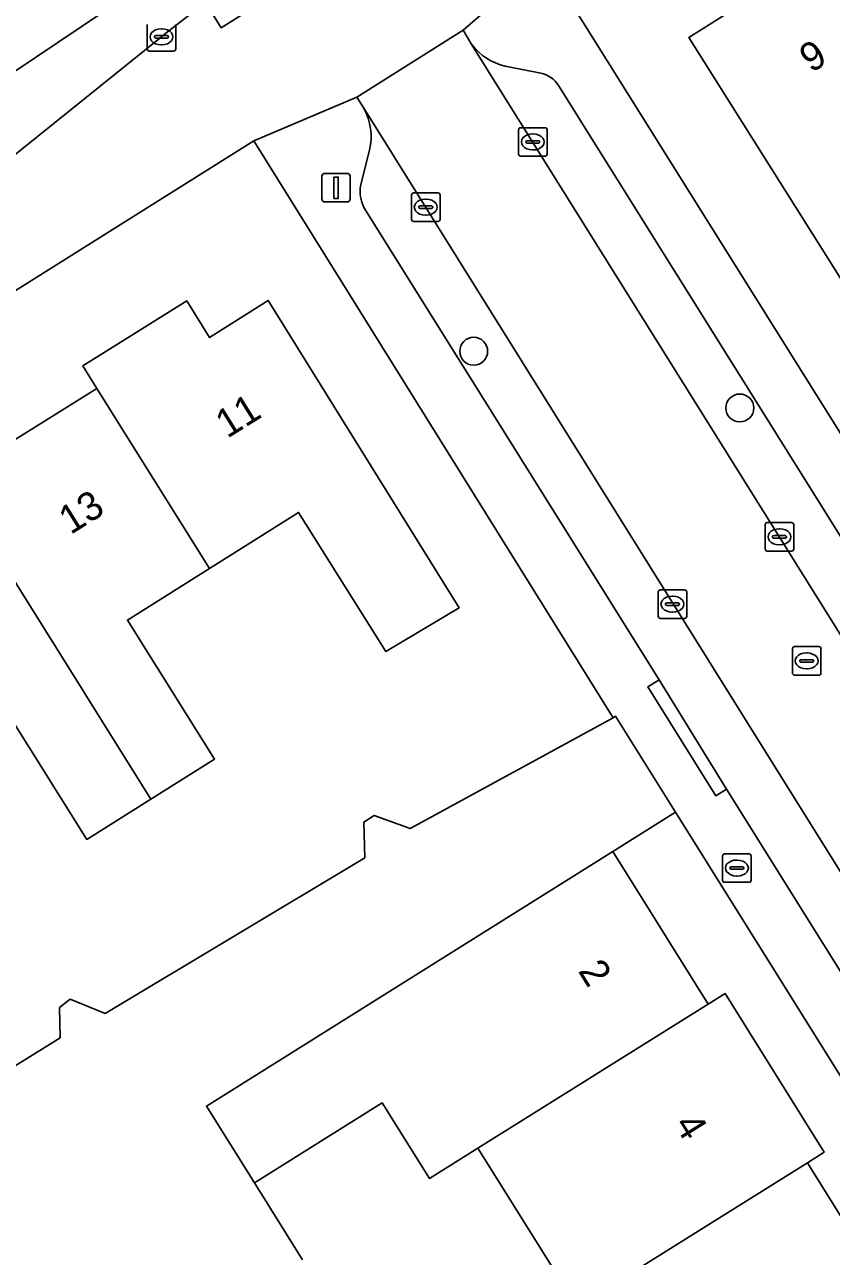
# Model space of a CAD drawing. Extents: x 159664 to 160323, y 385312 to 386115.
# Drawn here: x 159729.14 to 159757.41, y 385878.7 to 385921.86 of the extents above; entities that cross this region are included whole.
import ezdxf

# ---------------------------------------------------------------- set-up
doc = ezdxf.new("R2010")
doc.units = 0
for name, color, linetype in [('IMGEO_Boom', 7, 'Continuous'), ('IMGEO_Brandkraan', 7, 'Continuous'), ('IMGEO_Erf', 7, 'Continuous'), ('IMGEO_Kolk', 7, 'Continuous'), ('IMGEO_Lichtmast', 7, 'Continuous'), ('IMGEO_Pand', 7, 'Continuous'), ('IMGEO_Pand_nummerreeks', 7, 'Continuous'), ('IMGEO_Parkeervlak_open', 7, 'Continuous'), ('IMGEO_Rijbaan_lokaal_gesloten', 7, 'Continuous'), ('IMGEO_Rijbaan_lokaal_open', 7, 'Continuous'), ('IMGEO_Rijbaan_regionaal_gesloten', 7, 'Continuous'), ('IMGEO_Rioolput', 7, 'Continuous'), ('IMGEO_Voetpad_open', 7, 'Continuous')]:
    doc.layers.add(name, color=color, linetype=linetype)

msp = doc.modelspace()

# ---------------------------------------------------------------- linework, layer by layer
at = {"layer": 'IMGEO_Boom'}
for centre in [(159744.878, 385910.418), (159754.204, 385908.43)]:
    msp.add_circle(centre, 0.489, dxfattribs=at)
at = {"layer": 'IMGEO_Brandkraan'}
for p, q in [((159753.601, 385891.883), (159753.601, 385892.735)), ((159753.676, 385892.809), (159754.528, 385892.809)), ((159754.602, 385892.735), (159754.602, 385891.883)), ((159753.86, 385892.303), (159753.86, 385892.315)), ((159754.298, 385892.266), (159753.9, 385892.266)), ((159753.903, 385892.352), (159754.301, 385892.352)), ((159754.089, 385892.589), (159754.114, 385892.589)), ((159754.344, 385892.315), (159754.344, 385892.303)), ((159754.528, 385891.809), (159753.676, 385891.809)), ((159754.112, 385892.029), (159754.087, 385892.029))]:
    msp.add_line(p, q, dxfattribs=at)
for points in [[(159753.601, 385891.883), (159753.601, 385892.735)], [(159753.676, 385892.809), (159754.528, 385892.809)], [(159754.602, 385892.735), (159754.602, 385891.883)], [(159754.528, 385891.809), (159753.676, 385891.809)]]:
    msp.add_lwpolyline(points, dxfattribs=at)
for centre, radius, start, end in [((159753.678, 385892.733), 0.0765, 91.552, 178.448), ((159753.678, 385892.733), 0.0765, 91.552, 178.448), ((159754.526, 385892.733), 0.0765, 1.552, 88.448), ((159754.526, 385892.733), 0.0765, 1.552, 88.448), ((159753.9, 385892.312), 0.0403, 85.8775, 175.7526), ((159753.897, 385892.302), 0.0366, 178.938, 274.7102), ((159754.301, 385892.309), 0.043, 264.8664, 352.4533), ((159754.305, 385892.314), 0.0386, 1.7309, 96.639), ((159753.678, 385891.885), 0.0765, 181.552, 268.448), ((159753.678, 385891.885), 0.0765, 181.552, 268.448), ((159754.526, 385891.885), 0.0765, 271.552, 358.448), ((159754.526, 385891.885), 0.0765, 271.552, 358.448)]:
    msp.add_arc(centre, radius, start, end, dxfattribs=at)
for centre, major_axis, ratio, start_param, end_param in [((159754.088, 385892.309), (-0.387, 0.002), 0.722429, 4.712389, 7.853982), ((159754.113, 385892.309), (-0.39, 0.002), 0.717154, 1.570796, 4.712389)]:
    msp.add_ellipse(centre, major_axis=major_axis, ratio=ratio, start_param=start_param, end_param=end_param, dxfattribs=at)
at = {"layer": 'IMGEO_Erf'}
for points in [[(159747.353, 385924.131), (159759.832, 385904.182), (159777.216, 385915.057), (159777.216, 385915.47), (159777.216, 385916.759), (159777.553, 385916.966), (159778.733, 385916.666), (159783.347, 385919.515), (159788.808, 385922.888)], [(159770.238, 385921.956), (159772.155, 385918.867), (159769.908, 385917.474), (159769.765, 385917.385), (159771.926, 385913.935), (159769.825, 385912.62), (159767.659, 385916.078), (159764.628, 385920.964), (159761.617, 385919.097), (159758.603, 385917.227), (159761.635, 385912.341), (159759.153, 385910.707), (159752.414, 385921.411), (159754.457, 385922.693)], [(159720.352, 385880.122), (159730.384, 385886.363), (159730.359, 385887.419), (159730.74, 385887.72), (159731.962, 385887.211), (159741.064, 385892.668), (159741.03, 385893.919), (159741.394, 385894.154), (159742.65, 385893.697), (159749.768, 385897.575), (159737.177, 385917.789), (159706.962, 385898.821)], [(159726.556, 385905.919), (159731.669, 385909.116), (159731.176, 385909.905), (159734.82, 385912.183), (159735.625, 385910.894), (159737.681, 385912.197), (159744.364, 385901.422), (159741.804, 385899.9), (159738.743, 385904.768), (159735.62, 385902.805), (159732.741, 385900.995), (159735.801, 385896.127), (159733.563, 385894.72), (159731.322, 385893.311), (159728.262, 385898.179)], [(159788.93, 385835.134), (159751.956, 385894.264), (159749.756, 385892.887), (159753.094, 385887.541), (159753.688, 385887.912), (159757.165, 385882.354), (159756.572, 385881.983), (159756.666, 385881.832), (159759.896, 385876.657)], [(159748.504, 385876.938), (159745.257, 385882.121), (159745.023, 385882.494), (159743.329, 385881.435), (159741.673, 385884.077), (159737.198, 385881.275), (159738.882, 385878.585)]]:
    msp.add_lwpolyline(points, dxfattribs=at)
at = {"layer": 'IMGEO_Kolk'}
for p, q in [((159733.437, 385921.01), (159733.437, 385921.862)), ((159733.925, 385921.716), (159733.95, 385921.716)), ((159734.438, 385921.862), (159734.438, 385921.01)), ((159733.696, 385921.43), (159733.696, 385921.442)), ((159734.134, 385921.393), (159733.736, 385921.393)), ((159733.739, 385921.479), (159734.137, 385921.479)), ((159733.948, 385921.156), (159733.923, 385921.156)), ((159734.18, 385921.442), (159734.18, 385921.43)), ((159734.364, 385920.936), (159733.512, 385920.936)), ((159746.45, 385917.325), (159746.45, 385918.177)), ((159746.525, 385918.251), (159747.377, 385918.251)), ((159747.451, 385918.177), (159747.451, 385917.325)), ((159746.709, 385917.745), (159746.709, 385917.757)), ((159747.147, 385917.708), (159746.749, 385917.708)), ((159746.752, 385917.794), (159747.15, 385917.794)), ((159746.938, 385918.031), (159746.963, 385918.031)), ((159747.193, 385917.757), (159747.193, 385917.745)), ((159746.961, 385917.471), (159746.936, 385917.471)), ((159747.377, 385917.251), (159746.525, 385917.251)), ((159742.698, 385915.039), (159742.698, 385915.891)), ((159742.773, 385915.965), (159743.625, 385915.965)), ((159743.186, 385915.745), (159743.211, 385915.745)), ((159743.699, 385915.891), (159743.699, 385915.039)), ((159742.957, 385915.459), (159742.957, 385915.471)), ((159743.395, 385915.422), (159742.997, 385915.422)), ((159743, 385915.508), (159743.398, 385915.508)), ((159743.209, 385915.185), (159743.184, 385915.185)), ((159743.441, 385915.471), (159743.441, 385915.459)), ((159743.625, 385914.965), (159742.773, 385914.965)), ((159755.093, 385903.49), (159755.093, 385904.342)), ((159755.168, 385904.416), (159756.02, 385904.416)), ((159756.094, 385904.342), (159756.094, 385903.49)), ((159755.352, 385903.91), (159755.352, 385903.922)), ((159755.395, 385903.959), (159755.793, 385903.959)), ((159755.581, 385904.196), (159755.606, 385904.196)), ((159755.836, 385903.922), (159755.836, 385903.91)), ((159755.79, 385903.873), (159755.392, 385903.873)), ((159755.604, 385903.636), (159755.579, 385903.636)), ((159756.02, 385903.416), (159755.168, 385903.416)), ((159751.342, 385901.131), (159751.342, 385901.983)), ((159751.417, 385902.057), (159752.269, 385902.057)), ((159751.83, 385901.837), (159751.855, 385901.837)), ((159752.343, 385901.983), (159752.343, 385901.131)), ((159751.601, 385901.551), (159751.601, 385901.563)), ((159752.039, 385901.514), (159751.641, 385901.514)), ((159751.644, 385901.6), (159752.042, 385901.6)), ((159752.085, 385901.563), (159752.085, 385901.551)), ((159752.269, 385901.057), (159751.417, 385901.057)), ((159751.853, 385901.277), (159751.828, 385901.277))]:
    msp.add_line(p, q, dxfattribs=at)
for points in [[(159733.437, 385921.01), (159733.437, 385921.862)], [(159734.438, 385921.862), (159734.438, 385921.01)], [(159734.364, 385920.936), (159733.512, 385920.936)], [(159746.45, 385917.325), (159746.45, 385918.177)], [(159746.525, 385918.251), (159747.377, 385918.251)], [(159747.451, 385918.177), (159747.451, 385917.325)], [(159747.377, 385917.251), (159746.525, 385917.251)], [(159742.698, 385915.039), (159742.698, 385915.891)], [(159742.773, 385915.965), (159743.625, 385915.965)], [(159743.699, 385915.891), (159743.699, 385915.039)], [(159743.625, 385914.965), (159742.773, 385914.965)], [(159755.093, 385903.49), (159755.093, 385904.342)], [(159755.168, 385904.416), (159756.02, 385904.416)], [(159756.094, 385904.342), (159756.094, 385903.49)], [(159756.02, 385903.416), (159755.168, 385903.416)], [(159751.342, 385901.131), (159751.342, 385901.983)], [(159751.417, 385902.057), (159752.269, 385902.057)], [(159752.343, 385901.983), (159752.343, 385901.131)], [(159752.269, 385901.057), (159751.417, 385901.057)]]:
    msp.add_lwpolyline(points, dxfattribs=at)
for centre, radius, start, end in [((159733.736, 385921.439), 0.0403, 85.8775, 175.7526), ((159733.733, 385921.429), 0.0366, 178.938, 274.7102), ((159734.137, 385921.436), 0.043, 264.8664, 352.4533), ((159734.141, 385921.441), 0.0386, 1.7309, 96.639), ((159733.514, 385921.012), 0.0765, 181.552, 268.448), ((159733.514, 385921.012), 0.0765, 181.552, 268.448), ((159734.362, 385921.012), 0.0765, 271.552, 358.448), ((159734.362, 385921.012), 0.0765, 271.552, 358.448), ((159746.527, 385918.175), 0.0765, 91.552, 178.448), ((159746.527, 385918.175), 0.0765, 91.552, 178.448), ((159747.375, 385918.175), 0.0765, 1.552, 88.448), ((159747.375, 385918.175), 0.0765, 1.552, 88.448), ((159746.749, 385917.754), 0.0403, 85.8775, 175.7526), ((159746.746, 385917.744), 0.0366, 178.938, 274.7102), ((159747.15, 385917.751), 0.043, 264.8664, 352.4533), ((159747.154, 385917.756), 0.0386, 1.7309, 96.639), ((159746.527, 385917.327), 0.0765, 181.552, 268.448), ((159746.527, 385917.327), 0.0765, 181.552, 268.448), ((159747.375, 385917.327), 0.0765, 271.552, 358.448), ((159747.375, 385917.327), 0.0765, 271.552, 358.448), ((159742.775, 385915.889), 0.0765, 91.552, 178.448), ((159742.775, 385915.889), 0.0765, 91.552, 178.448), ((159743.623, 385915.889), 0.0765, 1.552, 88.448), ((159743.623, 385915.889), 0.0765, 1.552, 88.448), ((159742.997, 385915.468), 0.0403, 85.8775, 175.7526), ((159742.994, 385915.458), 0.0366, 178.938, 274.7102), ((159743.398, 385915.465), 0.043, 264.8664, 352.4533), ((159743.402, 385915.47), 0.0386, 1.7309, 96.639), ((159742.775, 385915.041), 0.0765, 181.552, 268.448), ((159742.775, 385915.041), 0.0765, 181.552, 268.448), ((159743.623, 385915.041), 0.0765, 271.552, 358.448), ((159743.623, 385915.041), 0.0765, 271.552, 358.448), ((159755.17, 385904.34), 0.0765, 91.552, 178.448), ((159755.17, 385904.34), 0.0765, 91.552, 178.448), ((159756.018, 385904.34), 0.0765, 1.552, 88.448), ((159756.018, 385904.34), 0.0765, 1.552, 88.448), ((159755.392, 385903.919), 0.0403, 85.8775, 175.7526), ((159755.389, 385903.909), 0.0366, 178.938, 274.7102), ((159755.793, 385903.916), 0.043, 264.8664, 352.4533), ((159755.797, 385903.921), 0.0386, 1.7309, 96.639), ((159755.17, 385903.492), 0.0765, 181.552, 268.448), ((159755.17, 385903.492), 0.0765, 181.552, 268.448), ((159756.018, 385903.492), 0.0765, 271.552, 358.448), ((159756.018, 385903.492), 0.0765, 271.552, 358.448), ((159751.419, 385901.981), 0.0765, 91.552, 178.448), ((159751.419, 385901.981), 0.0765, 91.552, 178.448), ((159752.267, 385901.981), 0.0765, 1.552, 88.448), ((159752.267, 385901.981), 0.0765, 1.552, 88.448), ((159751.641, 385901.56), 0.0403, 85.8775, 175.7526), ((159751.638, 385901.55), 0.0366, 178.938, 274.7102), ((159752.042, 385901.557), 0.043, 264.8664, 352.4533), ((159752.046, 385901.562), 0.0386, 1.7309, 96.639), ((159751.419, 385901.133), 0.0765, 181.552, 268.448), ((159751.419, 385901.133), 0.0765, 181.552, 268.448), ((159752.267, 385901.133), 0.0765, 271.552, 358.448), ((159752.267, 385901.133), 0.0765, 271.552, 358.448)]:
    msp.add_arc(centre, radius, start, end, dxfattribs=at)
for centre, major_axis, ratio, start_param, end_param in [((159733.924, 385921.436), (-0.387, 0.002), 0.722429, 4.712389, 7.853982), ((159733.949, 385921.436), (-0.39, 0.002), 0.717154, 1.570796, 4.712389), ((159746.937, 385917.751), (-0.387, 0.002), 0.722429, 4.712389, 7.853982), ((159746.962, 385917.751), (-0.39, 0.002), 0.717154, 1.570796, 4.712389), ((159743.185, 385915.465), (-0.387, 0.002), 0.722429, 4.712389, 7.853982), ((159743.21, 385915.465), (-0.39, 0.002), 0.717154, 1.570796, 4.712389), ((159755.58, 385903.916), (-0.387, 0.002), 0.722429, 4.712389, 7.853982), ((159755.605, 385903.916), (-0.39, 0.002), 0.717154, 1.570796, 4.712389), ((159751.829, 385901.557), (-0.387, 0.002), 0.722429, 4.712389, 7.853982), ((159751.854, 385901.557), (-0.39, 0.002), 0.717154, 1.570796, 4.712389)]:
    msp.add_ellipse(centre, major_axis=major_axis, ratio=ratio, start_param=start_param, end_param=end_param, dxfattribs=at)
at = {"layer": 'IMGEO_Lichtmast'}
for p, q in [((159739.559, 385915.748), (159739.559, 385916.548)), ((159739.559, 385916.548), (159739.559, 385915.748)), ((159739.659, 385916.648), (159740.449, 385916.648)), ((159740.449, 385916.648), (159739.659, 385916.648)), ((159740.549, 385916.548), (159740.549, 385915.748)), ((159740.549, 385915.748), (159740.549, 385916.548)), ((159740.449, 385915.648), (159739.659, 385915.648)), ((159739.659, 385915.648), (159740.449, 385915.648))]:
    msp.add_line(p, q, dxfattribs=at)
msp.add_lwpolyline([(159739.979, 385916.523), (159740.129, 385916.523), (159740.129, 385915.773), (159739.979, 385915.773), (159739.979, 385916.523)], dxfattribs=at)
for centre, start, end in [((159739.659, 385916.548), 90, 180), ((159739.659, 385916.548), 90, 180), ((159740.449, 385916.548), 0, 90), ((159740.449, 385916.548), 360, 90), ((159739.659, 385915.748), 180, 270), ((159739.659, 385915.748), 180, 270), ((159740.449, 385915.748), 270, 0), ((159740.449, 385915.748), 270, 0)]:
    msp.add_arc(centre, 0.1, start, end, dxfattribs=at)
at = {"layer": 'IMGEO_Pand'}
for points in [[(159761.617, 385919.097), (159757.66, 385925.416), (159757.198, 385926.153), (159753.672, 385923.948), (159754.457, 385922.693), (159752.414, 385921.411), (159759.153, 385910.707), (159761.635, 385912.341), (159758.603, 385917.227)], [(159731.669, 385909.116), (159735.62, 385902.805), (159738.743, 385904.768), (159741.804, 385899.9), (159744.364, 385901.422), (159737.681, 385912.197), (159735.625, 385910.894), (159734.82, 385912.183), (159731.176, 385909.905)], [(159726.556, 385905.919), (159733.563, 385894.72), (159735.801, 385896.127), (159732.741, 385900.995), (159735.62, 385902.805), (159731.669, 385909.116)], [(159726.556, 385905.919), (159721.254, 385902.605), (159725.22, 385896.267), (159728.262, 385898.179), (159731.322, 385893.311), (159733.563, 385894.72)], [(159753.094, 385887.541), (159749.756, 385892.887), (159735.513, 385883.967), (159737.198, 385881.275), (159741.673, 385884.077), (159743.329, 385881.435), (159745.023, 385882.494)], [(159753.688, 385887.912), (159753.094, 385887.541), (159745.023, 385882.494), (159745.257, 385882.121), (159748.504, 385876.938), (159756.572, 385881.983), (159757.165, 385882.354)], [(159756.666, 385881.832), (159756.572, 385881.983), (159748.504, 385876.938), (159751.836, 385871.617), (159759.896, 385876.657)]]:
    msp.add_lwpolyline(points, close=True, dxfattribs=at)
at = {"layer": 'IMGEO_Parkeervlak_open'}
for points in [[(159744.818, 385921.16), (159786.993, 385853.661)], [(159747.229, 385920.163), (159745.977, 385920.412)], [(159758.184, 385903.198), (159747.851, 385919.727)], [(159785.139, 385848.258), (159783.248, 385851.302), (159741.032, 385918.933)], [(159741.228, 385917.469), (159740.908, 385916.218)], [(159741.034, 385915.456), (159751.377, 385898.907), (159753.743, 385895.078), (159790.443, 385836.375), (159792.83, 385832.57), (159829.402, 385773.998), (159831.787, 385770.18), (159850.746, 385739.72), (159852.33, 385740.71), (159841.328, 385758.304), (159807.874, 385811.971), (159785.139, 385848.258)]]:
    msp.add_lwpolyline(points, dxfattribs=at)
for centre, radius, start, end in [((159746.404, 385922.346), 1.98, 216.7807, 257.5442), ((159747.017, 385919.199), 0.987, 32.3319, 77.6099), ((159739.183, 385917.94), 2.099, 347.0256, 28.2252), ((159742.24, 385916.047), 1.343, 172.6783, 206.1)]:
    msp.add_arc(centre, radius, start, end, dxfattribs=at)
at = {"layer": 'IMGEO_Rijbaan_lokaal_gesloten'}
msp.add_lwpolyline([(159736.031, 385925.094), (159723.858, 385916.92), (159723.896, 385916.926), (159723.938, 385916.928), (159723.98, 385916.927), (159724.021, 385916.922), (159724.062, 385916.913), (159724.102, 385916.9), (159724.141, 385916.884), (159724.178, 385916.865), (159724.213, 385916.842), (159724.246, 385916.817), (159724.276, 385916.788), (159724.304, 385916.757), (159724.329, 385916.724), (159724.351, 385916.688), (159725.813, 385914.905), (159733.936, 385921.437), (159734.095, 385921.568), (159735.48, 385922.636)], dxfattribs=at)
at = {"layer": 'IMGEO_Rijbaan_lokaal_open'}
msp.add_lwpolyline([(159744.818, 385921.16), (159744.511, 385921.664), (159740.787, 385919.315), (159741.032, 385918.933), (159783.248, 385851.302), (159786.993, 385853.661)], close=True, dxfattribs=at)
at = {"layer": 'IMGEO_Rijbaan_regionaal_gesloten'}
msp.add_lwpolyline([(159684.12, 385886.07), (159684.641, 385886.594), (159686.954, 385888.851), (159698.388, 385899.542), (159701.425, 385902.061), (159701.6, 385902.198), (159705.039, 385904.799), (159714.159, 385910.842), (159722.712, 385916.263), (159723.684, 385916.85), (159723.7, 385916.86), (159723.737, 385916.88), (159723.775, 385916.897), (159723.814, 385916.91), (159723.858, 385916.92), (159736.031, 385925.094), (159778.647, 385951.798), (159793.133, 385960.65), (159793.154, 385960.663), (159842.245, 385991.632), (159909.316, 386033.52)], dxfattribs=at)
at = {"layer": 'IMGEO_Rioolput'}
for p, q in [((159756.123, 385900.067), (159756.975, 385900.067)), ((159756.048, 385899.141), (159756.048, 385899.993)), ((159756.307, 385899.561), (159756.307, 385899.573)), ((159756.35, 385899.61), (159756.748, 385899.61)), ((159756.536, 385899.847), (159756.561, 385899.847)), ((159756.791, 385899.573), (159756.791, 385899.561)), ((159757.049, 385899.993), (159757.049, 385899.141)), ((159756.745, 385899.524), (159756.347, 385899.524)), ((159756.559, 385899.287), (159756.534, 385899.287)), ((159756.975, 385899.067), (159756.123, 385899.067))]:
    msp.add_line(p, q, dxfattribs=at)
for points in [[(159756.123, 385900.067), (159756.975, 385900.067)], [(159756.048, 385899.141), (159756.048, 385899.993)], [(159757.049, 385899.993), (159757.049, 385899.141)], [(159756.975, 385899.067), (159756.123, 385899.067)]]:
    msp.add_lwpolyline(points, dxfattribs=at)
for centre, radius, start, end in [((159756.125, 385899.991), 0.0765, 91.552, 178.448), ((159756.125, 385899.991), 0.0765, 91.552, 178.448), ((159756.973, 385899.991), 0.0765, 1.552, 88.448), ((159756.973, 385899.991), 0.0765, 1.552, 88.448), ((159756.347, 385899.57), 0.0403, 85.8775, 175.7526), ((159756.752, 385899.572), 0.0386, 1.7309, 96.639), ((159756.125, 385899.143), 0.0765, 181.552, 268.448), ((159756.125, 385899.143), 0.0765, 181.552, 268.448), ((159756.344, 385899.56), 0.0366, 178.938, 274.7102), ((159756.748, 385899.567), 0.043, 264.8664, 352.4533), ((159756.973, 385899.143), 0.0765, 271.552, 358.448), ((159756.973, 385899.143), 0.0765, 271.552, 358.448)]:
    msp.add_arc(centre, radius, start, end, dxfattribs=at)
for centre, major_axis, ratio, start_param, end_param in [((159756.535, 385899.567), (-0.387, 0.002), 0.722429, 4.712389, 7.853982), ((159756.56, 385899.567), (-0.39, 0.002), 0.717154, 1.570796, 4.712389)]:
    msp.add_ellipse(centre, major_axis=major_axis, ratio=ratio, start_param=start_param, end_param=end_param, dxfattribs=at)
at = {"layer": 'IMGEO_Voetpad_open'}
for points in [[(159688.531, 385882.529), (159693.548, 385885.609), (159693.605, 385885.515), (159698.267, 385888.383), (159705.726, 385893.108), (159706.281, 385892.259), (159708.4, 385893.787), (159705.781, 385898.08), (159706.962, 385898.821), (159737.177, 385917.789), (159740.787, 385919.315), (159744.511, 385921.664), (159747.353, 385924.131), (159776.606, 385942.453)], [(159744.79, 385927.261), (159736.03, 385921.753), (159735.48, 385922.636), (159734.095, 385921.568), (159733.936, 385921.437), (159725.813, 385914.905), (159721.949, 385911.942), (159709.248, 385903.949), (159700.298, 385897.006), (159693.898, 385891.177), (159687.412, 385884.892), (159686.586, 385883.905), (159686.372, 385883.65), (159686.112, 385883.267), (159685.844, 385882.813), (159685.346, 385881.873), (159687.283, 385878.163)], [(159801.183, 385838.076), (159799.061, 385841.468), (159762.082, 385900.584), (159759.832, 385904.182), (159747.353, 385924.131), (159744.511, 385921.664), (159744.818, 385921.16)], [(159745.977, 385920.412), (159747.229, 385920.163)], [(159747.851, 385919.727), (159758.184, 385903.198), (159758.579, 385903.421), (159760.952, 385899.606), (159760.579, 385899.376), (159797.238, 385840.688), (159797.62, 385840.926), (159799.98, 385837.147), (159799.599, 385836.908), (159836.21, 385778.296), (159836.589, 385778.536), (159839.001, 385774.716), (159838.62, 385774.468), (159844.984, 385764.305)], [(159741.032, 385918.933), (159740.787, 385919.315), (159737.177, 385917.789), (159749.768, 385897.575), (159749.851, 385897.63), (159751.956, 385894.264), (159788.93, 385835.134), (159789.958, 385833.49), (159791.049, 385831.741), (159827.962, 385772.584), (159830.13, 385769.11), (159843.706, 385747.354)], [(159740.908, 385916.218), (159741.228, 385917.469)], [(159850.746, 385739.72), (159831.787, 385770.18), (159831.417, 385769.944), (159829.035, 385773.762), (159829.402, 385773.998), (159792.83, 385832.57), (159792.452, 385832.313), (159790.073, 385836.148), (159790.443, 385836.375), (159753.743, 385895.078), (159753.361, 385894.84), (159750.98, 385898.656), (159751.377, 385898.907), (159741.034, 385915.456)], [(159738.882, 385878.585), (159737.198, 385881.275), (159735.513, 385883.967), (159749.756, 385892.887), (159751.956, 385894.264), (159749.851, 385897.63), (159749.768, 385897.575), (159742.65, 385893.697), (159741.394, 385894.154), (159741.03, 385893.919), (159741.064, 385892.668), (159731.962, 385887.211), (159730.74, 385887.72), (159730.359, 385887.419), (159730.384, 385886.363), (159720.352, 385880.122)]]:
    msp.add_lwpolyline(points, dxfattribs=at)
for points in [[(159744.241, 385928.144), (159736.554, 385923.322), (159735.48, 385922.636), (159736.03, 385921.753), (159744.79, 385927.261)], [(159751.377, 385898.907), (159750.98, 385898.656), (159753.361, 385894.84), (159753.743, 385895.078)]]:
    msp.add_lwpolyline(points, close=True, dxfattribs=at)
for centre, radius, start, end in [((159746.404, 385922.346), 1.98, 216.7807, 257.5442), ((159747.017, 385919.199), 0.987, 32.3319, 77.6099), ((159739.183, 385917.94), 2.099, 347.0256, 28.2252), ((159742.24, 385916.047), 1.343, 172.6783, 206.1)]:
    msp.add_arc(centre, radius, start, end, dxfattribs=at)

# ---------------------------------------------------------------- texts
at = {"layer": 'IMGEO_Pand_nummerreeks'}
for s, rotation, p in [('9', 32.0341, (159756.707, 385920.151)), ('11', 32.0183, (159736.243, 385907.346)), ('13', 32.1285, (159730.751, 385903.973)), ('2', 302.0109, (159748.519, 385888.702)), ('4', 302.0109, (159751.881, 385883.324))]:
    msp.add_text(s, height=1, rotation=rotation, dxfattribs=at).set_placement(p)

doc.saveas('drawing.dxf')
